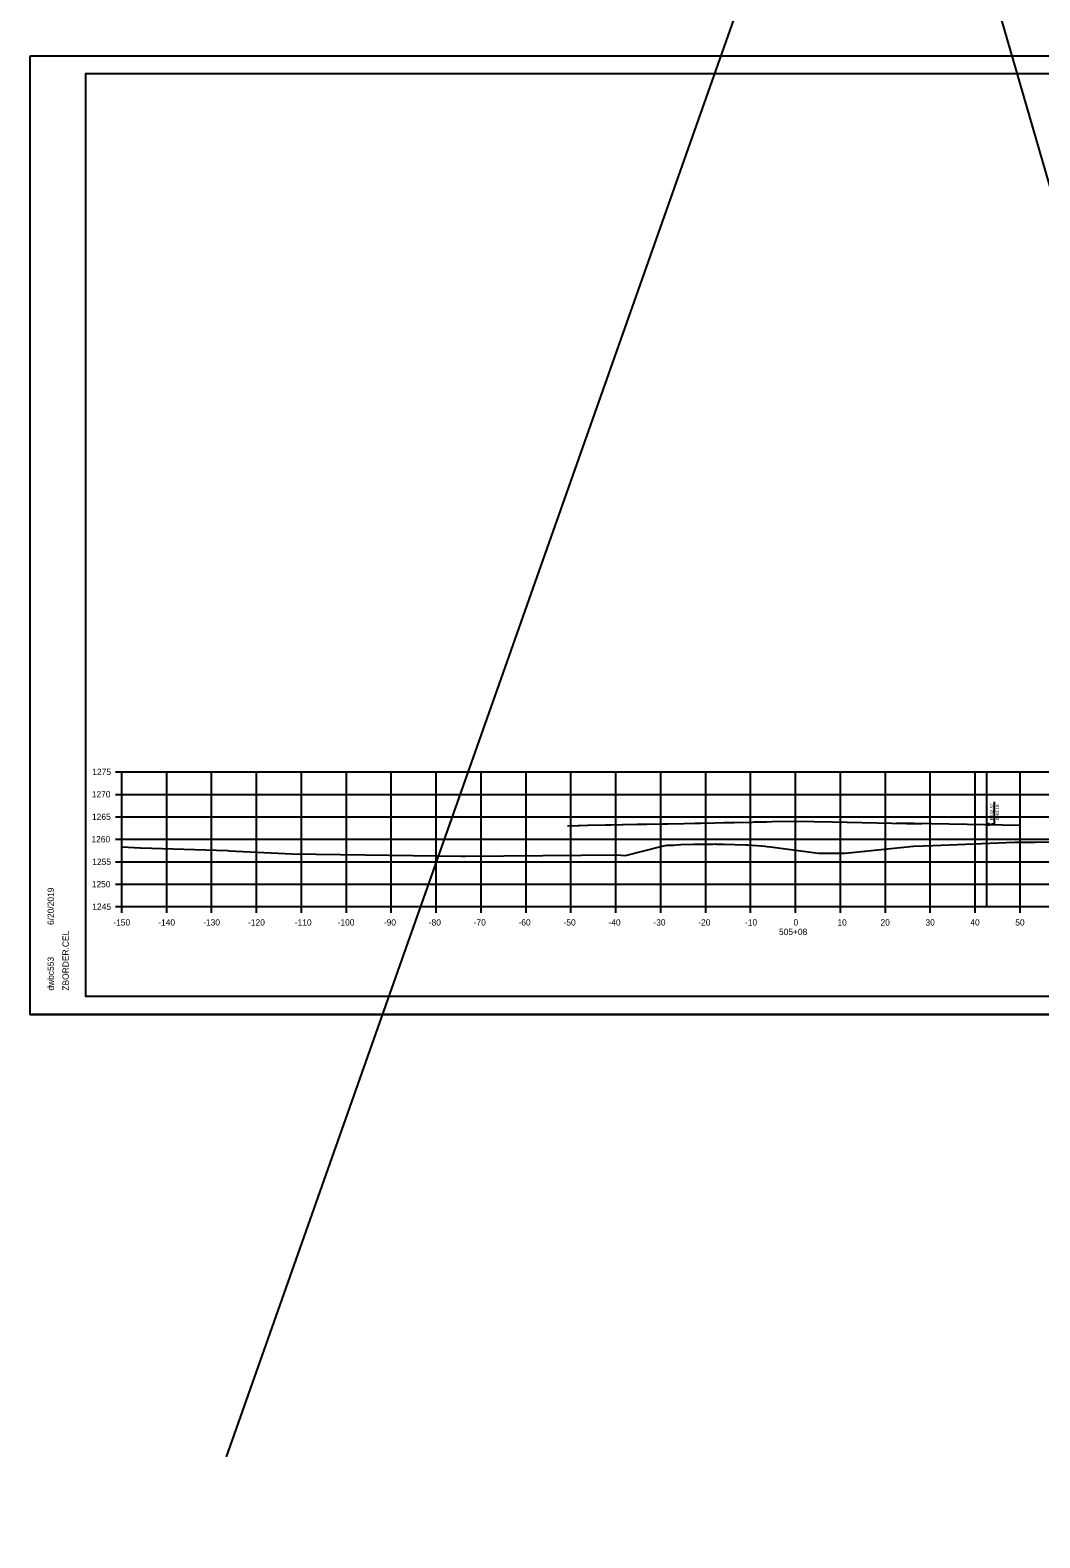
# Model space of a CAD drawing. Extents: x -70 to 701944, y -4 to 666871.
# Drawn here: x 664561.8 to 664786.6, y 658008.6 to 658344.2 of the extents above; entities that cross this region are included whole.
import ezdxf

# ---------------------------------------------------------------- set-up
doc = ezdxf.new("R2010")
doc.units = 0
for name, color, linetype in [('R_Axis', 7, 'Continuous'), ('R_Axis Annot', 7, 'Continuous'), ('R_Border', 7, 'Continuous'), ('R_Draft', 7, 'Continuous'), ('R_Exist Surface', 7, 'Continuous'), ('R_Fin Surface', 7, 'Continuous'), ('R_Grid', 7, 'Continuous'), ('R_No Plot', 7, 'Continuous')]:
    doc.layers.add(name, color=color, linetype=linetype)

msp = doc.modelspace()

# ---------------------------------------------------------------- linework, layer by layer
at = {"layer": 'R_Axis'}
for p, q in [((664580.8, 658179.09), (664582.2, 658179.09)), ((664582.2, 658149.09), (664582.2, 658179.09)), ((664580.8, 658174.09), (664582.2, 658174.09)), ((664580.8, 658169.09), (664582.2, 658169.09)), ((664580.8, 658164.09), (664582.2, 658164.09)), ((664580.8, 658159.09), (664582.2, 658159.09)), ((664580.8, 658154.09), (664582.2, 658154.09)), ((664580.8, 658149.09), (664582.2, 658149.09)), ((664582.2, 658149.09), (664882.2, 658149.09)), ((664582.2, 658147.69), (664582.2, 658149.09)), ((664592.2, 658147.69), (664592.2, 658149.09)), ((664602.2, 658147.69), (664602.2, 658149.09)), ((664612.2, 658147.69), (664612.2, 658149.09)), ((664622.2, 658147.69), (664622.2, 658149.09)), ((664632.2, 658147.69), (664632.2, 658149.09)), ((664642.2, 658147.69), (664642.2, 658149.09)), ((664652.2, 658147.69), (664652.2, 658149.09)), ((664662.2, 658147.69), (664662.2, 658149.09)), ((664672.2, 658147.69), (664672.2, 658149.09)), ((664682.2, 658147.69), (664682.2, 658149.09)), ((664692.2, 658147.69), (664692.2, 658149.09)), ((664702.2, 658147.69), (664702.2, 658149.09)), ((664712.2, 658147.69), (664712.2, 658149.09)), ((664722.2, 658147.69), (664722.2, 658149.09)), ((664732.2, 658147.69), (664732.2, 658149.09)), ((664742.2, 658147.69), (664742.2, 658149.09)), ((664752.2, 658147.69), (664752.2, 658149.09)), ((664762.2, 658147.69), (664762.2, 658149.09)), ((664772.2, 658147.69), (664772.2, 658149.09)), ((664782.2, 658147.69), (664782.2, 658149.09))]:
    msp.add_line(p, q, dxfattribs=at)
at = {"layer": 'R_Border'}
for p, q in [((664574.2, 658334.55), (664890.38, 658334.55)), ((664574.2, 658129.09), (664574.2, 658334.55)), ((664726.72, 658334.29), (664726.72, 658334.29)), ((664726.72, 658334.29), (664726.72, 658334.29)), ((664574.2, 658129.09), (664574.2, 658129.09)), ((664890.38, 658129.09), (664574.2, 658129.09))]:
    msp.add_line(p, q, dxfattribs=at)
at = {"layer": 'R_Draft'}
for p, q in [((664956.93, 659021.81), (664605.41, 658026.64)), ((664590.39, 658994.75), (664875.81, 658008.61)), ((664774.77, 658149.09), (664774.77, 658179.09)), ((664776.5, 658168.32), (664776.5, 658172.42)), ((664782.21, 658167.12), (664754.58, 658167.67))]:
    msp.add_line(p, q, dxfattribs=at)
for points in [[(664774.77, 658167.27), (664776.5, 658167.62), (664776.5, 658168.32)], [(664775.4, 658167.57), (664774.77, 658167.27), (664775.47, 658167.24)]]:
    msp.add_lwpolyline(points, dxfattribs=at)
at = {"layer": 'R_Exist Surface'}
msp.add_lwpolyline([(664582.2, 658162.37), (664586.37, 658162.22), (664605.76, 658161.57), (664606.1, 658161.55), (664620.05, 658160.84), (664657.93, 658160.35), (664658.64, 658160.34), (664684.56, 658160.55), (664692.33, 658160.6), (664693.28, 658160.55), (664694.36, 658160.51), (664702.51, 658162.56), (664703.59, 658162.78), (664703.89, 658162.78), (664704.89, 658162.79), (664705.1, 658162.81), (664705.7, 658162.87), (664706.68, 658162.91), (664709.38, 658163.01), (664709.81, 658163.02), (664713.77, 658163.03), (664714.46, 658163.04), (664714.62, 658163.03), (664715.27, 658163.01), (664716.27, 658162.98), (664721.04, 658162.85), (664721.6, 658162.82), (664724.53, 658162.64), (664724.62, 658162.63), (664725.32, 658162.54), (664725.84, 658162.49), (664726.62, 658162.4), (664737.29, 658161.03), (664737.51, 658160.99), (664737.58, 658160.99), (664743.18, 658160.99), (664744, 658161.07), (664758.46, 658162.52), (664762.74, 658162.67), (664780.93, 658163.42), (664785.56, 658163.46), (664808.51, 658163.75)], dxfattribs=at)
at = {"layer": 'R_Fin Surface'}
msp.add_lwpolyline([(664681.42, 658167.11), (664683.76, 658167.15), (664683.89, 658167.16), (664683.96, 658167.16), (664684.17, 658167.16), (664685.86, 658167.2), (664685.97, 658167.2), (664689.9, 658167.28), (664691.17, 658167.3), (664693.64, 658167.35), (664693.84, 658167.35), (664696.93, 658167.42), (664699.1, 658167.46), (664702.59, 658167.53), (664703.07, 658167.54), (664703.87, 658167.56), (664707.4, 658167.63), (664709.77, 658167.67), (664711.1, 658167.7), (664714.32, 658167.77), (664716.22, 658167.8), (664718.53, 658167.85), (664722.57, 658167.93), (664722.95, 658167.94), (664723.1, 658167.94), (664725.23, 658167.98), (664725.72, 658167.99), (664726.94, 658168.02), (664732.2, 658168.12), (664740.35, 658167.96), (664760.2, 658167.56)], dxfattribs=at)
at = {"layer": 'R_Grid'}
for p, q in [((664582.2, 658179.09), (664882.2, 658179.09)), ((664582.2, 658149.09), (664582.2, 658179.09)), ((664592.2, 658149.09), (664592.2, 658179.09)), ((664602.2, 658149.09), (664602.2, 658179.09)), ((664612.2, 658149.09), (664612.2, 658179.09)), ((664622.2, 658149.09), (664622.2, 658179.09)), ((664632.2, 658149.09), (664632.2, 658179.09)), ((664642.2, 658149.09), (664642.2, 658179.09)), ((664652.2, 658149.09), (664652.2, 658179.09)), ((664662.2, 658149.09), (664662.2, 658179.09)), ((664672.2, 658149.09), (664672.2, 658179.09)), ((664682.2, 658149.09), (664682.2, 658179.09)), ((664692.2, 658149.09), (664692.2, 658179.09)), ((664702.2, 658149.09), (664702.2, 658179.09)), ((664712.2, 658149.09), (664712.2, 658179.09)), ((664722.2, 658149.09), (664722.2, 658179.09)), ((664732.2, 658149.09), (664732.2, 658179.09)), ((664742.2, 658149.09), (664742.2, 658179.09)), ((664752.2, 658149.09), (664752.2, 658179.09)), ((664762.2, 658149.09), (664762.2, 658179.09)), ((664772.2, 658149.09), (664772.2, 658179.09)), ((664782.2, 658149.09), (664782.2, 658179.09)), ((664582.2, 658174.09), (664882.2, 658174.09)), ((664582.2, 658169.09), (664882.2, 658169.09)), ((664582.2, 658164.09), (664882.2, 658164.09)), ((664582.2, 658159.09), (664882.2, 658159.09)), ((664582.2, 658154.09), (664882.2, 658154.09)), ((664582.2, 658149.09), (664882.2, 658149.09))]:
    msp.add_line(p, q, dxfattribs=at)
at = {"layer": 'R_No Plot'}
for p, q in [((664561.8, 658338.44), (664895.13, 658338.44)), ((664561.8, 658125.11), (664895.13, 658125.11))]:
    msp.add_line(p, q, dxfattribs=at)
for points in [[(664561.79, 658338.44), (664895.13, 658338.44), (664895.13, 658125.1), (664561.79, 658125.1)], [(664808.12, 658334.55), (664808.12, 658324.67), (664843.85, 658324.67), (664843.85, 658321.75), (664867.05, 658321.75), (664867.05, 658297.41), (664890.38, 658297.41), (664890.38, 658129.09), (664574.2, 658129.09), (664574.2, 658334.55)]]:
    msp.add_lwpolyline(points, close=True, dxfattribs=at)

# ---------------------------------------------------------------- texts
at = {"layer": 'R_Axis Annot'}
for s, p in [('1275', (664575.63, 658178.39)), ('1270', (664575.51, 658173.39)), ('1265', (664575.56, 658168.39)), ('1260', (664575.44, 658163.39)), ('1255', (664575.63, 658158.39)), ('1250', (664575.51, 658153.39)), ('1245', (664575.63, 658148.39)), ('-150', (664580.31, 658144.89)), ('-140', (664590.31, 658144.89)), ('-130', (664600.31, 658144.89)), ('-120', (664610.31, 658144.89)), ('-110', (664620.71, 658144.89)), ('-100', (664630.25, 658144.89)), ('-90', (664640.54, 658144.89)), ('-80', (664650.54, 658144.89)), ('-70', (664660.54, 658144.89)), ('-60', (664670.51, 658144.89)), ('-50', (664680.54, 658144.89)), ('-40', (664690.54, 658144.89)), ('-30', (664700.54, 658144.89)), ('-20', (664710.54, 658144.89)), ('-10', (664720.94, 658144.89)), ('0', (664731.74, 658144.89)), ('10', (664741.51, 658144.89)), ('20', (664751.11, 658144.89)), ('30', (664761.11, 658144.89)), ('40', (664771.11, 658144.89)), ('50', (664781.11, 658144.89)), ('505+08', (664728.5, 658142.79))]:
    msp.add_text(s, height=1.4, dxfattribs=at).set_placement(p)
at = {"layer": 'R_Border'}
for s, p in [('6/20/2019', (664567.07, 658145.01)), ('ZBORDER.CEL', (664570.39, 658130.41)), ('dwbc553', (664567.07, 658130.41))]:
    msp.add_text(s, height=1.4, rotation=90, dxfattribs=at).set_placement(p)
at = {"layer": 'R_Draft'}
for s, p in [('RT42.57', (664776.2, 658168.32)), ('1263.18', (664777.5, 658168.32))]:
    msp.add_text(s, height=0.7, rotation=90, dxfattribs=at).set_placement(p)

doc.saveas('drawing.dxf')
